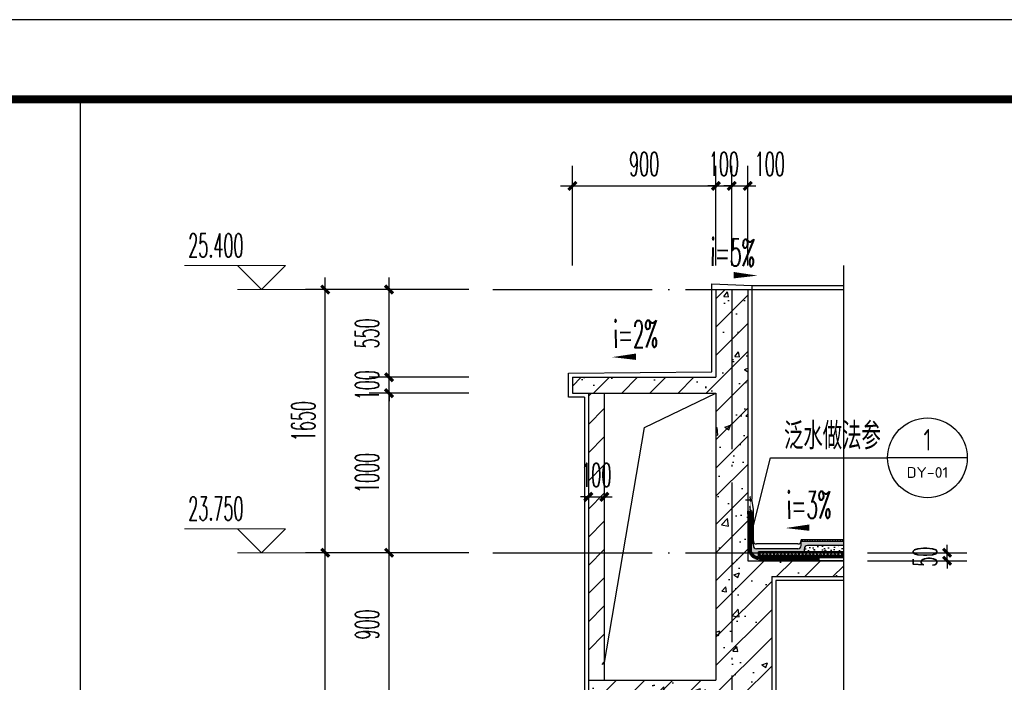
# Model space of a CAD drawing. Extents: x 1779708 to 7299578, y -1121471 to 88434.
# Tile 965 of 1056: x 6963837 to 6970013, y -948305 to -944150. Entities that reach past the tile are written whole.
import ezdxf
from ezdxf.enums import TextEntityAlignment as Align

# ---------------------------------------------------------------- set-up
doc = ezdxf.new("R2010")
doc.units = 0
doc.header["$LTSCALE"] = 1000
doc.header["$MEASUREMENT"] = 0
doc.linetypes.add('DASH', pattern=[0.35, 0.25, -0.1])
doc.linetypes.add('DOTE', pattern=[2.4200000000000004, 2, -0.2, 0.02, -0.2])
doc.layers.get('0').update_dxf_attribs({"linetype": 'CONTINUOUS'})
doc.layers.get('Defpoints').update_dxf_attribs({"linetype": 'CONTINUOUS'})
for name, color, linetype in [('AXIS', 3, 'CONTINUOUS'), ('DIM_IDEN', 3, 'CONTINUOUS'), ('DIM_SYMB', 3, 'CONTINUOUS'), ('DOTE', 1, 'DOTE'), ('PUB_HATCH', 8, 'CONTINUOUS'), ('PUB_TAB', 7, 'CONTINUOUS'), ('PUB_TEXT', 7, 'CONTINUOUS'), ('PUB_TITLE', 4, 'CONTINUOUS'), ('S_STAIR', 147, 'CONTINUOUS'), ('SURFACE', 6, 'CONTINUOUS'), ('WALL', 255, 'CONTINUOUS'), ('可见线', 6, 'CONTINUOUS'), ('填充细线', 8, 'CONTINUOUS'), ('水专业', 6, 'CONTINUOUS'), ('粉刷线', 213, 'CONTINUOUS')]:
    doc.layers.add(name, color=color, linetype=linetype)
doc.layers.add('DIM_ELEV', color=3, linetype='CONTINUOUS', lineweight=13)
doc.styles.add('_TCH_DIM', font='SIMPLEX.shx', dxfattribs={"width": 0.7, "bigfont": 'GBCBIG.shx'})
doc.styles.add('_TCH_DIM_T3', font='SIMPLEX.shx', dxfattribs={"width": 0.4941176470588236, "bigfont": 'GBCBIG.shx'})
doc.styles.add('_TCH_LABEL', font='COMPLEX', dxfattribs={"bigfont": 'GBCBIG'})
doc.styles.get("Standard").update_dxf_attribs({"font": 'GBENOR', "bigfont": 'GBCBIG'})
doc.dimstyles.new('_TCH_ARCH&&50', dxfattribs={"dimtxt": 148.75, "dimasz": 50, "dimexe": 125, "dimexo": 150, "dimgap": 63.12500000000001, "dimtad": 1, "dimdec": 0, "dimzin": 0, "dimdsep": 46, "dimtxsty": '_TCH_DIM_T3', "dimblk": 'ARCHTICK', "dimcen": 0.09, "dimdle": 75, "dimclrt": 7, "dimazin": 2, "dimtfac": 1, "dimtdec": 0, "dimtix": 1, "dimtmove": 2, "dimatfit": 3, "dimfxl": 250, "dimtolj": 1, "dimtzin": 0, "dimarcsym": 0})

# ---------------------------------------------------------------- blocks, each defined once
blk = doc.blocks.new('A$C3D8761CE')
at = {"layer": 'PUB_TITLE'}
blk.add_lwpolyline([(0.0004900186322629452, -0.0007429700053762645), (84100.00049001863, -0.0007429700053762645), (84100.00049001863, 59399.99925702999), (0.0004900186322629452, 59399.99925702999)], close=True, dxfattribs=at)
at = {"layer": 'PUB_TITLE', "const_width": 100}
blk.add_lwpolyline([(2500.000490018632, 999.9992570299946), (83100.00049001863, 999.9992570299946), (83100.00049001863, 58399.99925702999), (2500.000490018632, 58399.99925702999)], close=True, dxfattribs=at)
blk = doc.blocks.new('$LinePat$波浪线')
at = {"color": 0}
for centre, start, end in [((149.999993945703, -42.19181203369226), 201.6723546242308, 338.3274054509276), ((449.9994826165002, -161.4099213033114), 21.67235462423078, 158.3274054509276)]:
    blk.add_arc(centre, 161.4099213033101, start, end, dxfattribs=at)
blk = doc.blocks.new('_ArchTick')
at = {"color": 0, "linetype": 'ByBlock', "const_width": 0.4}
blk.add_lwpolyline([(-0.5, -0.5), (0.5, 0.5)], dxfattribs=at)
blk = doc.blocks.new('*D1744')
at = {"layer": 'AXIS', "color": 0, "lineweight": -2, "transparency": 16777216}
for p, q in [((6965753.741978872, -951517.2855770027), (6965753.741978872, -947417.2855770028)), ((6966653.741978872, -947492.2855770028), (6965628.741978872, -947492.2855770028)), ((6966653.741978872, -951442.2855770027), (6965628.741978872, -951442.2855770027))]:
    blk.add_line(p, q, dxfattribs=at)
at = {"layer": 'Defpoints', "color": 0, "transparency": 16777216}
for p in [(6965753.741978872, -947492.2855770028), (6966803.741978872, -947492.2855770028), (6966803.741978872, -951442.2855770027)]:
    blk.add_point(p, dxfattribs=at)
at = {"layer": 'AXIS', "color": 0, "lineweight": -2, "transparency": 16777216, "xscale": 50, "yscale": 50, "zscale": 50}
for p, rotation in [((6965753.741978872, -947492.2855770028), 90), ((6965753.741978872, -951442.2855770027), 270)]:
    blk.add_blockref('_ArchTick', p, dxfattribs=dict(at, rotation=rotation))
at = {"layer": 'AXIS', "color": 7, "transparency": 16777216, "insert": (6965616.241978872, -949467.2855770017), "char_height": 148.75, "attachment_point": 5, "rotation": 90, "style": '_TCH_DIM_T3'}
blk.add_mtext('\\A1;3950', dxfattribs=at)
blk = doc.blocks.new('*D1745')
at = {"layer": 'AXIS', "color": 0, "lineweight": -2, "transparency": 16777216}
for p, q in [((6965753.741978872, -947567.2855770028), (6965753.741978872, -945767.2855770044)), ((6966653.741978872, -945842.2855770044), (6965628.741978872, -945842.2855770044)), ((6966653.741978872, -947492.2855770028), (6965628.741978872, -947492.2855770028))]:
    blk.add_line(p, q, dxfattribs=at)
at = {"layer": 'Defpoints', "color": 0, "transparency": 16777216}
for p in [(6965753.741978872, -945842.2855770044), (6966803.741978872, -945842.2855770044), (6966803.741978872, -947492.2855770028)]:
    blk.add_point(p, dxfattribs=at)
at = {"layer": 'AXIS', "color": 0, "lineweight": -2, "transparency": 16777216, "xscale": 50, "yscale": 50, "zscale": 50}
for p, rotation in [((6965753.741978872, -945842.2855770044), 90), ((6965753.741978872, -947492.2855770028), 270)]:
    blk.add_blockref('_ArchTick', p, dxfattribs=dict(at, rotation=rotation))
at = {"layer": 'AXIS', "color": 7, "transparency": 16777216, "insert": (6965616.241978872, -946667.2855770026), "char_height": 148.75, "attachment_point": 5, "rotation": 90, "style": '_TCH_DIM_T3'}
blk.add_mtext('\\A1;1650', dxfattribs=at)
blk = doc.blocks.new('*D1753')
at = {"layer": 'AXIS', "color": 0, "lineweight": -2, "transparency": 16777216}
for p, q in [((6967303.741978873, -945692.285577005), (6967303.741978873, -945067.285577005)), ((6968203.741978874, -945692.285577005), (6968203.741978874, -945067.285577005)), ((6967228.741978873, -945192.285577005), (6968278.741978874, -945192.285577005))]:
    blk.add_line(p, q, dxfattribs=at)
at = {"layer": 'Defpoints', "color": 0, "transparency": 16777216}
for p in [(6968203.741978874, -945192.285577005), (6967303.741978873, -945842.285577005), (6968203.741978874, -945842.285577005)]:
    blk.add_point(p, dxfattribs=at)
at = {"layer": 'AXIS', "color": 0, "lineweight": -2, "transparency": 16777216, "xscale": 50, "yscale": 50, "zscale": 50, "rotation": 180}
blk.add_blockref('_ArchTick', (6967303.741978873, -945192.285577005), dxfattribs=at)
at = {"layer": 'AXIS', "color": 0, "lineweight": -2, "transparency": 16777216, "xscale": 50, "yscale": 50, "zscale": 50}
blk.add_blockref('_ArchTick', (6968203.741978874, -945192.285577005), dxfattribs=at)
at = {"layer": 'AXIS', "color": 7, "transparency": 16777216, "insert": (6967753.741978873, -945054.785577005), "char_height": 148.75, "attachment_point": 5, "style": '_TCH_DIM_T3'}
blk.add_mtext('\\A1;900', dxfattribs=at)
blk = doc.blocks.new('*D1754')
at = {"layer": 'AXIS', "color": 0, "lineweight": -2, "transparency": 16777216}
for p, q in [((6968203.741978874, -945692.285577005), (6968203.741978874, -945067.285577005)), ((6968303.741978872, -945692.285577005), (6968303.741978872, -945067.285577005)), ((6968203.741978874, -945192.285577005), (6968153.741978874, -945192.285577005)), ((6968203.741978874, -945192.285577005), (6968303.741978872, -945192.285577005)), ((6968303.741978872, -945192.285577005), (6968353.741978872, -945192.285577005))]:
    blk.add_line(p, q, dxfattribs=at)
at = {"layer": 'Defpoints', "color": 0, "transparency": 16777216}
for p in [(6968303.741978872, -945192.285577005), (6968203.741978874, -945842.285577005), (6968303.741978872, -945842.285577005)]:
    blk.add_point(p, dxfattribs=at)
at = {"layer": 'AXIS', "color": 0, "lineweight": -2, "transparency": 16777216, "xscale": 50, "yscale": 50, "zscale": 50}
blk.add_blockref('_ArchTick', (6968203.741978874, -945192.285577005), dxfattribs=at)
at = {"layer": 'AXIS', "color": 0, "lineweight": -2, "transparency": 16777216, "xscale": 50, "yscale": 50, "zscale": 50, "rotation": 180}
blk.add_blockref('_ArchTick', (6968303.741978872, -945192.285577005), dxfattribs=at)
at = {"layer": 'AXIS', "color": 7, "transparency": 16777216, "insert": (6968253.741978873, -945054.785577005), "char_height": 148.75, "attachment_point": 5, "style": '_TCH_DIM_T3'}
blk.add_mtext('\\A1;100', dxfattribs=at)
blk = doc.blocks.new('*D1755')
at = {"layer": 'AXIS', "color": 0, "lineweight": -2, "transparency": 16777216}
for p, q in [((6968303.741978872, -945692.285577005), (6968303.741978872, -945067.285577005)), ((6968403.741978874, -945692.285577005), (6968403.741978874, -945067.285577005)), ((6968303.741978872, -945192.285577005), (6968253.741978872, -945192.285577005)), ((6968303.741978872, -945192.285577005), (6968403.741978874, -945192.285577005)), ((6968403.741978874, -945192.285577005), (6968453.741978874, -945192.285577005))]:
    blk.add_line(p, q, dxfattribs=at)
at = {"layer": 'Defpoints', "color": 0, "transparency": 16777216}
for p in [(6968403.741978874, -945192.285577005), (6968303.741978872, -945842.285577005), (6968403.741978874, -945842.285577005)]:
    blk.add_point(p, dxfattribs=at)
at = {"layer": 'AXIS', "color": 0, "lineweight": -2, "transparency": 16777216, "xscale": 50, "yscale": 50, "zscale": 50}
blk.add_blockref('_ArchTick', (6968303.741978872, -945192.285577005), dxfattribs=at)
at = {"layer": 'AXIS', "color": 0, "lineweight": -2, "transparency": 16777216, "xscale": 50, "yscale": 50, "zscale": 50, "rotation": 180}
blk.add_blockref('_ArchTick', (6968403.741978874, -945192.285577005), dxfattribs=at)
at = {"layer": 'AXIS', "color": 7, "transparency": 16777216, "insert": (6968541.241978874, -945054.785577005), "char_height": 148.75, "attachment_point": 5, "style": '_TCH_DIM_T3'}
blk.add_mtext('\\A1;100', dxfattribs=at)
blk = doc.blocks.new('*D1760')
at = {"layer": 'AXIS', "color": 0, "lineweight": -2, "transparency": 16777216}
for p, q in [((6967403.741978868, -946642.2855770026), (6967403.741978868, -947267.2855770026)), ((6967503.74197887, -946642.2855770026), (6967503.74197887, -947267.2855770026)), ((6967403.741978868, -947142.2855770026), (6967353.741978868, -947142.2855770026)), ((6967403.741978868, -947142.2855770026), (6967503.74197887, -947142.2855770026)), ((6967503.74197887, -947142.2855770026), (6967553.74197887, -947142.2855770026))]:
    blk.add_line(p, q, dxfattribs=at)
at = {"layer": 'Defpoints', "color": 0, "transparency": 16777216}
for p in [(6967403.741978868, -946492.2855770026), (6967503.74197887, -946492.2855770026), (6967503.74197887, -947142.2855770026)]:
    blk.add_point(p, dxfattribs=at)
at = {"layer": 'AXIS', "color": 0, "lineweight": -2, "transparency": 16777216, "xscale": 50, "yscale": 50, "zscale": 50}
blk.add_blockref('_ArchTick', (6967403.741978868, -947142.2855770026), dxfattribs=at)
at = {"layer": 'AXIS', "color": 0, "lineweight": -2, "transparency": 16777216, "xscale": 50, "yscale": 50, "zscale": 50, "rotation": 180}
blk.add_blockref('_ArchTick', (6967503.74197887, -947142.2855770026), dxfattribs=at)
at = {"layer": 'AXIS', "color": 7, "transparency": 16777216, "insert": (6967453.741978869, -947004.7855770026), "char_height": 148.75, "attachment_point": 5, "style": '_TCH_DIM_T3'}
blk.add_mtext('\\A1;100', dxfattribs=at)
blk = doc.blocks.new('*D1764')
at = {"layer": 'AXIS', "color": 0, "lineweight": -2, "transparency": 16777216}
for p, q in [((6969653.741978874, -947492.2855770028), (6969653.741978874, -947442.2855770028)), ((6969153.741978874, -947492.2855770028), (6969778.741978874, -947492.2855770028)), ((6969653.741978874, -947542.2855770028), (6969653.741978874, -947492.2855770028)), ((6969153.741978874, -947542.2855770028), (6969778.741978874, -947542.2855770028)), ((6969653.741978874, -947542.2855770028), (6969653.741978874, -947592.2855770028))]:
    blk.add_line(p, q, dxfattribs=at)
at = {"layer": 'Defpoints', "color": 0, "transparency": 16777216}
for p in [(6969003.741978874, -947492.2855770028), (6969653.741978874, -947492.2855770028), (6969003.741978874, -947542.2855770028)]:
    blk.add_point(p, dxfattribs=at)
at = {"layer": 'AXIS', "color": 0, "lineweight": -2, "transparency": 16777216, "xscale": 50, "yscale": 50, "zscale": 50}
for p, rotation in [((6969653.741978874, -947492.2855770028), 270), ((6969653.741978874, -947542.2855770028), 90)]:
    blk.add_blockref('_ArchTick', p, dxfattribs=dict(at, rotation=rotation))
at = {"layer": 'AXIS', "color": 7, "transparency": 16777216, "insert": (6969516.241978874, -947517.2855770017), "char_height": 148.75, "attachment_point": 5, "rotation": 90, "style": '_TCH_DIM_T3'}
blk.add_mtext('\\A1;50', dxfattribs=at)
blk = doc.blocks.new('*D1773')
at = {"layer": 'AXIS', "color": 0, "lineweight": -2, "transparency": 16777216}
for p, q in [((6966153.741978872, -948467.2855770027), (6966153.741978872, -947417.2855770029)), ((6966653.741978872, -947492.2855770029), (6966028.741978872, -947492.2855770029)), ((6966653.741978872, -948392.2855770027), (6966028.741978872, -948392.2855770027))]:
    blk.add_line(p, q, dxfattribs=at)
at = {"layer": 'Defpoints', "color": 0, "transparency": 16777216}
for p in [(6966153.741978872, -947492.2855770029), (6966803.741978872, -947492.2855770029), (6966803.741978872, -948392.2855770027)]:
    blk.add_point(p, dxfattribs=at)
at = {"layer": 'AXIS', "color": 0, "lineweight": -2, "transparency": 16777216, "xscale": 50, "yscale": 50, "zscale": 50}
for p, rotation in [((6966153.741978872, -947492.2855770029), 90), ((6966153.741978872, -948392.2855770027), 270)]:
    blk.add_blockref('_ArchTick', p, dxfattribs=dict(at, rotation=rotation))
at = {"layer": 'AXIS', "color": 7, "transparency": 16777216, "insert": (6966016.241978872, -947942.2855770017), "char_height": 148.75, "attachment_point": 5, "rotation": 90, "style": '_TCH_DIM_T3'}
blk.add_mtext('\\A1;900', dxfattribs=at)
blk = doc.blocks.new('*D1774')
at = {"layer": 'AXIS', "color": 0, "lineweight": -2, "transparency": 16777216}
for p, q in [((6966153.741978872, -947567.2855770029), (6966153.741978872, -946417.2855770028)), ((6966653.741978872, -946492.2855770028), (6966028.741978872, -946492.2855770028)), ((6966653.741978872, -947492.2855770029), (6966028.741978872, -947492.2855770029))]:
    blk.add_line(p, q, dxfattribs=at)
at = {"layer": 'Defpoints', "color": 0, "transparency": 16777216}
for p in [(6966153.741978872, -946492.2855770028), (6966803.741978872, -946492.2855770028), (6966803.741978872, -947492.2855770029)]:
    blk.add_point(p, dxfattribs=at)
at = {"layer": 'AXIS', "color": 0, "lineweight": -2, "transparency": 16777216, "xscale": 50, "yscale": 50, "zscale": 50}
for p, rotation in [((6966153.741978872, -946492.2855770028), 90), ((6966153.741978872, -947492.2855770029), 270)]:
    blk.add_blockref('_ArchTick', p, dxfattribs=dict(at, rotation=rotation))
at = {"layer": 'AXIS', "color": 7, "transparency": 16777216, "insert": (6966016.241978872, -946992.2855770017), "char_height": 148.75, "attachment_point": 5, "rotation": 90, "style": '_TCH_DIM_T3'}
blk.add_mtext('\\A1;1000', dxfattribs=at)
blk = doc.blocks.new('*D1775')
at = {"layer": 'AXIS', "color": 0, "lineweight": -2, "transparency": 16777216}
for p, q in [((6966653.741978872, -946392.2855770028), (6966028.741978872, -946392.2855770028)), ((6966153.741978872, -946392.2855770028), (6966153.741978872, -946342.2855770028)), ((6966153.741978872, -946492.2855770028), (6966153.741978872, -946392.2855770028)), ((6966653.741978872, -946492.2855770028), (6966028.741978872, -946492.2855770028)), ((6966153.741978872, -946492.2855770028), (6966153.741978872, -946542.2855770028))]:
    blk.add_line(p, q, dxfattribs=at)
at = {"layer": 'Defpoints', "color": 0, "transparency": 16777216}
for p in [(6966153.741978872, -946392.2855770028), (6966803.741978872, -946392.2855770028), (6966803.741978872, -946492.2855770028)]:
    blk.add_point(p, dxfattribs=at)
at = {"layer": 'AXIS', "color": 0, "lineweight": -2, "transparency": 16777216, "xscale": 50, "yscale": 50, "zscale": 50}
for p, rotation in [((6966153.741978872, -946392.2855770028), 270), ((6966153.741978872, -946492.2855770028), 90)]:
    blk.add_blockref('_ArchTick', p, dxfattribs=dict(at, rotation=rotation))
at = {"layer": 'AXIS', "color": 7, "transparency": 16777216, "insert": (6966016.241978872, -946442.2855770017), "char_height": 148.75, "attachment_point": 5, "rotation": 90, "style": '_TCH_DIM_T3'}
blk.add_mtext('\\A1;100', dxfattribs=at)
blk = doc.blocks.new('*D1776')
at = {"layer": 'AXIS', "color": 0, "lineweight": -2, "transparency": 16777216}
for p, q in [((6966153.741978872, -946467.2855770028), (6966153.741978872, -945767.2855770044)), ((6966653.741978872, -945842.2855770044), (6966028.741978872, -945842.2855770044)), ((6966653.741978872, -946392.2855770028), (6966028.741978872, -946392.2855770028))]:
    blk.add_line(p, q, dxfattribs=at)
at = {"layer": 'Defpoints', "color": 0, "transparency": 16777216}
for p in [(6966153.741978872, -945842.2855770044), (6966803.741978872, -945842.2855770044), (6966803.741978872, -946392.2855770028)]:
    blk.add_point(p, dxfattribs=at)
at = {"layer": 'AXIS', "color": 0, "lineweight": -2, "transparency": 16777216, "xscale": 50, "yscale": 50, "zscale": 50}
for p, rotation in [((6966153.741978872, -945842.2855770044), 90), ((6966153.741978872, -946392.2855770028), 270)]:
    blk.add_blockref('_ArchTick', p, dxfattribs=dict(at, rotation=rotation))
at = {"layer": 'AXIS', "color": 7, "transparency": 16777216, "insert": (6966016.241978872, -946117.2855770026), "char_height": 148.75, "attachment_point": 5, "rotation": 90, "style": '_TCH_DIM_T3'}
blk.add_mtext('\\A1;550', dxfattribs=at)

msp = doc.modelspace()

# ---------------------------------------------------------------- hatches: boundary and pattern name
at = {"layer": 'PUB_HATCH'}
h = msp.add_hatch(dxfattribs=at)
h.set_pattern_fill('ANSI31', color=256, angle=45.0000000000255, style=0)
h.set_pattern_definition([(90, (6968548.804319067, -947251.1792502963), (-1.5875, -7.061576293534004e-13), [])])
edge = h.paths.add_edge_path()
edge.add_line((6968403.741978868, -947251.1792502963), (6968427.543098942, -947251.1792502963))
edge.add_arc((6968407.873005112, -947251.6144663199), 19.67490798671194, 1.2675065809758, 102.1202540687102)
edge.add_line((6968403.741978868, -947232.3781302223), (6968403.741978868, -947251.1792502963))
at = {"layer": 'PUB_HATCH', "ltscale": 0.5}
h = msp.add_hatch(dxfattribs=at)
h.set_pattern_fill('AR-SAND', color=256, scale=5)
h.set_pattern_definition([(37.50000000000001, (6234388.313445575, -893596.9899026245), (-0.4000078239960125, 12.23533093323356), [0, -9.652, 0, -10.795, 0, -10.31875]), (7.499999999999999, (6234388.313445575, -893596.9899026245), (11.23808207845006, 17.92062751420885), [0, -5.207000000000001, 0, -8.6995, 0, -3.33375]), (327.5, (6234380.502945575, -893596.9899026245), (19.77480925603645, 0.0359296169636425), [0, -3.175, 0, -11.43, 0, -14.9225]), (317.5, (6234380.502945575, -893596.9899026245), (19.08891131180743, 5.573233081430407), [0, -1.5875, 0, -7.492999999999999, 0, -8.5725])])
edge = h.paths.add_edge_path()
edge.add_line((6969003.741978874, -947422.2855770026), (6969003.741978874, -947447.2855770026))
edge.add_line((6969003.741978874, -947447.2855770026), (6968778.741978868, -947447.2855770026))
edge.add_arc((6968778.741978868, -947467.2855770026), 20, 90, 180)
edge.add_line((6968758.741978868, -947467.2855770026), (6968758.741978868, -947487.2855770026))
edge.add_line((6968758.741978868, -947487.2855770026), (6968471.741978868, -947487.2855770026))
edge.add_line((6968471.741978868, -947487.2855770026), (6968471.741978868, -947519.5826652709))
edge.add_arc((6968476.241978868, -947469.7855770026), 50.00000000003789, 180, 264.83639290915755, ccw=False)
edge.add_line((6968426.241978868, -947469.7855770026), (6968426.241978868, -947251.1182562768))
edge.add_line((6968426.241978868, -947251.1182562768), (6968424.978352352, -947222.2855770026))
edge.add_line((6968424.978352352, -947222.2855770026), (6968438.741978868, -947222.2855770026))
edge.add_line((6968438.741978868, -947222.2855770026), (6968438.741978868, -947447.2855770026))
edge.add_arc((6968458.741978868, -947447.2855770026), 20, 180, 270)
edge.add_line((6968458.741978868, -947467.2855770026), (6968718.741978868, -947467.2855770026))
edge.add_arc((6968718.741978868, -947447.2855770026), 20, 270, 360)
edge.add_line((6968738.741978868, -947447.2855770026), (6968738.741978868, -947422.2855770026))
edge.add_line((6968738.741978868, -947422.2855770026), (6969003.741978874, -947422.2855770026))
at = {"layer": 'PUB_HATCH'}
h = msp.add_hatch(dxfattribs=at)
h.set_pattern_fill('ANSI31', color=256, scale=10, angle=45.0000000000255, style=0)
h.set_pattern_definition([(90, (6236433.119597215, -888746.9899026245), (-15.875, -7.063682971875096e-12), [])])
h.paths.add_polyline_path([(6969003.741978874, -947412.2855770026), (6969003.741978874, -947422.2855770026), (6968738.741978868, -947422.2855770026), (6968738.741978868, -947412.2855770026)])
h = msp.add_hatch(dxfattribs=at)
h.set_pattern_fill('ANSI37', color=256, scale=10, angle=2.549854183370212e-11, style=0)
h.set_pattern_definition([(45.0000000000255, (6236138.313445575, -888746.9899026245), (-11.22532015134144, 11.22532015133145), []), (135.0000000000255, (6236138.313445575, -888746.9899026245), (-11.22532015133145, -11.22532015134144), [])])
h.paths.add_polyline_path([(6969003.741978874, -947487.2855770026), (6969003.741978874, -947512.2855770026), (6968471.741978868, -947512.2855770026), (6968471.741978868, -947487.2855770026)])
h = msp.add_hatch(dxfattribs=at)
h.set_pattern_fill('混凝土', color=256, scale=10, style=0)
h.set_pattern_definition([(49.99999999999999, (6234388.313445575, -893596.9899026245), (71.72601826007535, -6.275213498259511), [7.5, -82.5]), (355, (6234388.313445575, -893596.9899026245), (-13.8751333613, 75.21921337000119), [6, -66]), (100.4514, (6234394.290613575, -893597.5128366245), (57.85093817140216, 68.94395420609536), [6.374018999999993, -70.11421119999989]), (46.18420000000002, (6234388.313445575, -893576.9899026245), (106.7241048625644, -16.55190143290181), [11.24999999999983, -123.7499999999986]), (96.6356, (6234397.207120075, -893578.3692333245), (93.46627055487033, 97.41178709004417), [9.561028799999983, -105.1712999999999]), (351.1842, (6234388.313445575, -893576.9899026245), (93.46619451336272, 97.41186009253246), [9, -99]), (21, (6234398.313445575, -893581.9899026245), (59.69070521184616, -40.26188906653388), [7.5, -82.5]), (326.0000000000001, (6234398.313445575, -893581.9899026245), (24.33153319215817, 72.5150045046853), [6, -66]), (71.4514, (6234403.287668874, -893585.3450632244), (84.02226285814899, 32.25304967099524), [6.374019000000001, -70.1142112]), (37.50000000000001, (6234388.313445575, -893596.9899026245), (1.215985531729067, 33.28938538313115), [0, -65.19999999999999, 0, -67, 0, -66.25]), (7.499999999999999, (6234388.313445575, -893596.9899026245), (26.30695374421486, 39.44117118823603), [0, -38.2, 0, -63.7, 0, -25.25]), (327.5, (6234366.013445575, -893596.9899026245), (53.3822436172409, -2.255487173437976), [0, -25, 0, -78, 0, -103.5]), (317.5, (6234356.013445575, -893596.9899026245), (58.31861693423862, 10.01049823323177), [0, -32.5, 0, -51.8, 0, -73.5])])
edge = h.paths.add_edge_path()
edge.add_line((6969003.741978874, -947447.2855770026), (6969003.741978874, -947487.2855770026))
edge.add_line((6969003.741978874, -947487.2855770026), (6968758.741978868, -947487.2855770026))
edge.add_line((6968758.741978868, -947487.2855770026), (6968758.741978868, -947467.2855770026))
edge.add_arc((6968778.741978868, -947467.2855770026), 20, 90, 180, ccw=False)
edge.add_line((6968778.741978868, -947447.2855770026), (6969003.741978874, -947447.2855770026))
at = {"layer": '填充细线'}
h = msp.add_hatch(dxfattribs=at)
h.set_pattern_fill('钢筋混凝土', color=114, scale=50)
h.set_pattern_definition([(45, (6967303.741978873, -948392.2855770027), (-88.38834764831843, 88.38834764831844), []), (49.99999999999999, (6967303.741978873, -948392.2855770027), (358.6300913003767, -31.37606749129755), [37.5, -412.5]), (355, (6967303.741978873, -948392.2855770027), (-69.3756668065, 376.0960668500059), [30, -330]), (100.4514, (6967333.627818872, -948394.9002470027), (289.2546908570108, 344.7197710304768), [31.87009499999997, -350.5710559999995]), (46.18420000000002, (6967303.741978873, -948292.2855770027), (533.6205243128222, -82.75950716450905), [56.24999999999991, -618.7499999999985]), (96.6356, (6967348.210351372, -948299.1822305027), (467.3313527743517, 487.0589354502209), [47.80514399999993, -525.856499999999]), (351.1842, (6967303.741978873, -948292.2855770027), (467.3309725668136, 487.0593004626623), [45, -495]), (21, (6967353.741978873, -948317.2855770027), (298.4535260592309, -201.3094453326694), [37.5, -412.5]), (326.0000000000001, (6967353.741978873, -948317.2855770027), (121.6576659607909, 362.5750225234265), [30, -330]), (71.4514, (6967378.613095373, -948334.0613800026), (420.111314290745, 161.2652483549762), [31.870095, -350.571056]), (37.50000000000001, (6967303.741978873, -948392.2855770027), (6.079927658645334, 166.4469269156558), [0, -326, 0, -335, 0, -331.25]), (7.499999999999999, (6967303.741978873, -948392.2855770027), (131.5347687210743, 197.2058559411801), [0, -191, 0, -318.5, 0, -126.25]), (327.5, (6967192.241978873, -948392.2855770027), (266.9112180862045, -11.27743586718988), [0, -125, 0, -390, 0, -517.5]), (317.5, (6967142.241978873, -948392.2855770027), (291.5930846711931, 50.05249116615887), [0, -162.5, 0, -259, 0, -367.5])])
h.paths.add_polyline_path([(6968553.741978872, -947642.2855770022), (6969003.741978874, -947642.2855770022), (6969003.741978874, -947542.2855770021), (6968403.741978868, -947542.2855770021), (6968403.741978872, -945842.2855770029), (6968203.741978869, -945842.2855770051), (6968203.741978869, -946392.2855770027), (6967303.741978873, -946392.2855770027), (6967303.741978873, -946492.2855770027), (6968203.741978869, -946492.2855770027), (6968203.741978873, -948292.2855770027), (6967403.741978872, -948292.2855770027), (6967403.741978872, -948392.2855770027), (6968553.741978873, -948392.2855770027)])
h = msp.add_hatch(dxfattribs=at)
h.set_pattern_fill('普通砖', color=114, scale=50)
h.set_pattern_definition([(45, (6967403.741978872, -948102.5299020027), (-88.38838300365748, 88.3883830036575), [])])
h.paths.add_polyline_path([(6967503.74197887, -946492.2855770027), (6967403.741978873, -946492.2855770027), (6967403.741978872, -948192.2855770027), (6967503.741978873, -948192.2855770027)])

# ---------------------------------------------------------------- linework, layer by layer
at = {"layer": 'DIM_ELEV'}
for p, q in [((6965503.741978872, -945692.2855770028), (6964870.408645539, -945692.2855770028)), ((6965353.741978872, -945842.2855770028), (6965203.741978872, -945692.2855770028)), ((6965353.741978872, -945842.2855770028), (6965503.741978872, -945692.2855770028)), ((6966153.741978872, -945842.2855770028), (6965203.741978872, -945842.2855770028)), ((6965503.741978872, -947342.2855770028), (6964870.408645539, -947342.2855770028)), ((6965353.741978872, -947492.2855770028), (6965203.741978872, -947342.2855770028)), ((6965353.741978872, -947492.2855770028), (6965503.741978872, -947342.2855770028)), ((6966153.741978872, -947492.2855770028), (6965203.741978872, -947492.2855770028))]:
    msp.add_line(p, q, dxfattribs=at)
at = {"layer": 'DIM_IDEN'}
for p, q in [((6968438.741978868, -947321.9422983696), (6968546.330453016, -946897.2011084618)), ((6968546.330453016, -946897.2011084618), (6969280.854068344, -946897.2011084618)), ((6969780.854068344, -946897.2011084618), (6969280.854068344, -946897.2011084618))]:
    msp.add_line(p, q, dxfattribs=at)
msp.add_lwpolyline([(6968438.741978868, -947321.9422983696, 1), (6968438.741978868, -947321.9422983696, 1)], format="xyb", close=True, dxfattribs=at)
msp.add_circle((6969530.854068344, -946897.2011084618), 250, dxfattribs=at)
at = {"layer": 'DIM_SYMB'}
msp.add_lwpolyline([(6969003.741978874, -945692.2855770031), (6969003.741978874, -955036.0355770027), (6969108.741978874, -955074.2524516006), (6968898.741978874, -955111.2811175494), (6969003.741978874, -955148.5355770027), (6969003.741978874, -964492.2855770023)], dxfattribs=at)
for points in [[(6968157.337845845, -945749.5753837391, 0, 0, 0), (6968465.801622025, -945754.7164466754, 0, 40.00000000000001, 0), (6968315.822451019, -945752.2167938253, 0, 0, 0)], [(6967861.331429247, -946260.789633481, 0, 0, 0), (6967552.867653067, -946265.9306964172, 0, 40.00000000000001, 0), (6967702.846824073, -946263.4310435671, 0, 0, 0)], [(6968948.830399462, -947332.4282808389, 0, 0, 0), (6968640.366623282, -947337.5693437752, 0, 40.00000000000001, 0), (6968790.345794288, -947335.0696909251, 0, 0, 0)]]:
    msp.add_lwpolyline(points, format="xyseb", dxfattribs=at)
at = {"layer": 'DOTE', "linetype": 'DOTE', "ltscale": 0.5}
for p, q in [((6966803.741978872, -945842.2855770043), (6969003.741978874, -945842.2855770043)), ((6968303.741978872, -945842.285577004), (6968303.741978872, -964342.2855770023)), ((6966803.741978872, -947492.2855770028), (6969003.741978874, -947492.2855770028))]:
    msp.add_line(p, q, dxfattribs=at)
at = {"layer": 'PUB_TAB'}
msp.add_line((6964219.166365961, -973350.199567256), (6964219.166365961, -944650.199567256), dxfattribs=at)
at = {"layer": 'S_STAIR'}
msp.add_line((6968403.741978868, -947251.1792502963), (6968427.543098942, -947251.1792502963), dxfattribs=at)
msp.add_line((6968403.741978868, -947251.1792502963), (6968427.543098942, -947251.1792502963), dxfattribs=at)
msp.add_line((6968403.741978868, -947251.1792502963), (6968427.543098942, -947251.1792502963), dxfattribs=at)
msp.add_line((6968403.741978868, -947251.1792502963), (6968427.543098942, -947251.1792502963), dxfattribs=at)
msp.add_line((6968403.741978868, -947251.1792502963), (6968427.543098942, -947251.1792502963), dxfattribs=at)
msp.add_line((6968403.741978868, -947251.1792502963), (6968427.543098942, -947251.1792502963), dxfattribs=at)
msp.add_line((6968403.741978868, -947251.1792502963), (6968427.543098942, -947251.1792502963), dxfattribs=at)
msp.add_line((6968403.741978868, -947251.1792502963), (6968427.543098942, -947251.1792502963), dxfattribs=at)
msp.add_line((6968403.741978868, -947251.1792502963), (6968427.543098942, -947251.1792502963), dxfattribs=at)
msp.add_line((6968403.741978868, -947251.1792502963), (6968427.543098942, -947251.1792502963), dxfattribs=at)
msp.add_line((6968403.741978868, -947251.1792502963), (6968427.543098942, -947251.1792502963), dxfattribs=at)
msp.add_line((6968403.741978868, -947251.1792502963), (6968427.543098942, -947251.1792502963), dxfattribs=at)
msp.add_line((6968403.741978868, -947251.1792502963), (6968427.543098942, -947251.1792502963), dxfattribs=at)
msp.add_line((6968403.741978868, -947251.1792502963), (6968427.543098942, -947251.1792502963), dxfattribs=at)
msp.add_line((6968403.741978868, -947251.1792502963), (6968427.543098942, -947251.1792502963), dxfattribs=at)
msp.add_line((6968403.741978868, -947251.1792502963), (6968427.543098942, -947251.1792502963), dxfattribs=at)
for points in [[(6968424.746337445, -947163.410763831), (6968389.746337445, -947163.410763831)], [(6968424.746337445, -947163.410763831), (6968389.746337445, -947163.410763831)], [(6968424.746337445, -947163.410763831), (6968389.746337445, -947163.410763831)], [(6968424.746337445, -947163.410763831), (6968389.746337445, -947163.410763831)], [(6968424.746337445, -947163.410763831), (6968389.746337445, -947163.410763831)], [(6968424.746337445, -947163.410763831), (6968389.746337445, -947163.410763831)], [(6968424.746337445, -947163.410763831), (6968389.746337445, -947163.410763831)], [(6968424.746337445, -947163.410763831), (6968389.746337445, -947163.410763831)], [(6968424.746337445, -947163.410763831), (6968389.746337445, -947163.410763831)], [(6968424.746337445, -947163.410763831), (6968389.746337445, -947163.410763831)], [(6968424.746337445, -947163.410763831), (6968389.746337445, -947163.410763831)], [(6968424.746337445, -947163.410763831), (6968389.746337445, -947163.410763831)], [(6968424.746337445, -947163.410763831), (6968389.746337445, -947163.410763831)], [(6968424.746337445, -947163.410763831), (6968389.746337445, -947163.410763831)], [(6968424.746337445, -947163.410763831), (6968389.746337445, -947163.410763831)], [(6968424.746337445, -947163.410763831), (6968389.746337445, -947163.410763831)], [(6968428.268097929, -947271.9273556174), (6968398.268097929, -947271.9273556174)], [(6968428.268097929, -947271.9273556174), (6968398.268097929, -947271.9273556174)], [(6968428.268097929, -947271.9273556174), (6968398.268097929, -947271.9273556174)], [(6968428.268097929, -947271.9273556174), (6968398.268097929, -947271.9273556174)], [(6968428.268097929, -947271.9273556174), (6968398.268097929, -947271.9273556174)], [(6968428.268097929, -947271.9273556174), (6968398.268097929, -947271.9273556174)], [(6968428.268097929, -947271.9273556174), (6968398.268097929, -947271.9273556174)], [(6968428.268097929, -947271.9273556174), (6968398.268097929, -947271.9273556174)], [(6968428.268097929, -947271.9273556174), (6968398.268097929, -947271.9273556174)], [(6968428.268097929, -947271.9273556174), (6968398.268097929, -947271.9273556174)], [(6968428.268097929, -947271.9273556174), (6968398.268097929, -947271.9273556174)], [(6968428.268097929, -947271.9273556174), (6968398.268097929, -947271.9273556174)], [(6968428.268097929, -947271.9273556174), (6968398.268097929, -947271.9273556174)], [(6968428.268097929, -947271.9273556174), (6968398.268097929, -947271.9273556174)], [(6968428.268097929, -947271.9273556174), (6968398.268097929, -947271.9273556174)], [(6968428.268097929, -947271.9273556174), (6968398.268097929, -947271.9273556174)]]:
    msp.add_lwpolyline(points, dxfattribs=at)
at = {"layer": 'SURFACE'}
for p, q in [((6968438.741978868, -947447.2855770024), (6968438.741978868, -947222.2855770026)), ((6968438.741978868, -947412.3465710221), (6968438.741978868, -947222.3465710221)), ((6968718.741978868, -947437.2855770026), (6968458.741978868, -947437.2855770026)), ((6969003.741978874, -947412.2855770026), (6968738.741978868, -947412.2855770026)), ((6968738.741978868, -947447.2855770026), (6968738.741978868, -947412.2855770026)), ((6969003.741978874, -947422.2855770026), (6968738.741978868, -947422.2855770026)), ((6968718.741978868, -947467.2855770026), (6968458.741978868, -947467.2855770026)), ((6968471.741978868, -947512.2855770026), (6968471.741978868, -947487.2855770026)), ((6969003.741978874, -947487.2855770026), (6968471.741978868, -947487.2855770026)), ((6968758.741978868, -947487.2855770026), (6968758.741978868, -947467.2855770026)), ((6969003.741978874, -947447.2855770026), (6968778.741978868, -947447.2855770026)), ((6969003.741978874, -947512.2855770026), (6968471.741978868, -947512.2855770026))]:
    msp.add_line(p, q, dxfattribs=at)
at = {"layer": 'SURFACE', "color": 1, "const_width": 2}
msp.add_lwpolyline([(6968421.71672366, -947154.1322595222), (6968421.71672366, -947221.8291735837, -0.2673608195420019), (6968434.964184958, -947243.2155448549), (6968434.964184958, -947289.722451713)], format="xyb", dxfattribs=at)
at = {"layer": 'SURFACE', "const_width": 0.9999999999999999}
for points in [[(6968424.746337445, -947156.410763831), (6968424.746337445, -947170.410763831)], [(6968428.268097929, -947264.9273556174), (6968428.268097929, -947278.9273556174)]]:
    msp.add_lwpolyline(points, dxfattribs=at)
at = {"layer": 'SURFACE', "color": 1}
msp.add_arc((6968408.741978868, -947251.1792502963), 18.80112007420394, 0, 90, dxfattribs=at)
at = {"layer": 'SURFACE'}
for centre, start, end in [((6968458.741978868, -947417.2855770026), 180, 270), ((6968718.741978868, -947417.2855770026), 270, 0), ((6968458.741978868, -947447.2855770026), 180, 270), ((6968718.741978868, -947447.2855770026), 270, 0), ((6968778.741978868, -947467.2855770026), 90, 180)]:
    msp.add_arc(centre, 20, start, end, dxfattribs=at)
at = {"layer": 'WALL'}
for p, q in [((6968203.741978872, -945842.2855770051), (6968403.741978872, -945842.2855770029)), ((6968203.741978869, -945842.285577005), (6968203.741978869, -946392.2855770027)), ((6968403.741978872, -945842.2855770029), (6968403.741978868, -947542.2855770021)), ((6967303.741978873, -946392.2855770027), (6968203.741978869, -946392.2855770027)), ((6967303.741978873, -946392.2855770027), (6967303.741978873, -946492.2855770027)), ((6967303.741978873, -946492.2855770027), (6968203.741978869, -946492.2855770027)), ((6967403.741978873, -946492.2855770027), (6967403.741978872, -948392.2855770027)), ((6967503.74197887, -946492.2855770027), (6967503.741978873, -948292.2855770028)), ((6968203.741978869, -946492.2855770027), (6968203.741978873, -948292.2855770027)), ((6968403.741978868, -947542.2855770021), (6969003.741978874, -947542.2855770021)), ((6968553.741978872, -947642.2855770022), (6969003.741978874, -947642.2855770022)), ((6968553.741978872, -947642.2855770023), (6968553.741978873, -948392.2855770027)), ((6967403.741978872, -948292.2855770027), (6968203.741978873, -948292.2855770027))]:
    msp.add_line(p, q, dxfattribs=at)
at = {"layer": '填充细线', "color": 114}
msp.add_lwpolyline([(6967503.741978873, -948192.2855770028), (6967755.054046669, -946708.10374915), (6968203.741978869, -946492.2855770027)], dxfattribs=at)
at = {"layer": '水专业', "linetype": 'DASH', "ltscale": 0.2}
for points, const_width in [([(6969003.741978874, -947538.3465710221), (6968476.241978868, -947538.3465710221, -0.4142135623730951), (6968407.741978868, -947469.8465710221), (6968407.741978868, -947251.1792502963)], 2), ([(6968853.741978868, -947531.3465710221), (6968476.241978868, -947531.3465710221, -0.4142135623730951), (6968414.741978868, -947469.8465710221), (6968414.741978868, -947251.1792502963)], 5.000000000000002), ([(6969003.741978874, -947522.3465710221), (6968476.241978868, -947522.3465710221, -0.4142135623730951), (6968423.741978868, -947469.8465710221), (6968423.741978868, -947251.1792502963)], 5.000000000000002)]:
    msp.add_lwpolyline(points, format="xyb", dxfattribs=dict(at, const_width=const_width))
at = {"layer": '水专业'}
for points in [[(6968853.741978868, -947533.8465710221), (6968476.241978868, -947533.8465710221, -0.4142135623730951), (6968412.241978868, -947469.8465710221), (6968412.241978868, -947251.1792502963)], [(6968853.741978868, -947528.8465710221), (6968476.241978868, -947528.8465710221, -0.4142135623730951), (6968417.241978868, -947469.8465710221), (6968417.241978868, -947251.1792502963)], [(6969003.741978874, -947524.8465710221), (6968476.241978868, -947524.8465710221, -0.4142135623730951), (6968421.241978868, -947469.8465710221), (6968421.241978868, -947251.1792502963)], [(6969003.741978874, -947519.8465710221), (6968476.241978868, -947519.8465710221, -0.4142135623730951), (6968426.241978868, -947469.8465710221), (6968426.241978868, -947251.1792502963)]]:
    msp.add_lwpolyline(points, format="xyb", dxfattribs=at)
at = {"layer": '粉刷线'}
for p, q in [((6968428.741978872, -945817.2855770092), (6969003.741978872, -945817.285577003)), ((6967378.741978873, -946517.2855770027), (6967378.741978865, -962898.5459083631)), ((6968438.741978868, -947222.2855770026), (6968428.741978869, -947155.6189103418))]:
    msp.add_line(p, q, dxfattribs=at)
for points in [[(6967378.741978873, -946517.2855770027), (6967278.741978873, -946517.2855770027), (6967278.741978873, -946367.2855770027), (6968178.741978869, -946357.2855770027), (6968178.741978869, -945807.2855770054), (6968428.741978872, -945817.2855770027), (6968428.741978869, -947155.6189103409)], [(6969003.741978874, -947667.2855770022), (6968578.741978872, -947667.2855770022), (6968578.741978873, -948417.2855770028), (6968428.741978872, -948417.2855770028)]]:
    msp.add_lwpolyline(points, dxfattribs=at)

# ---------------------------------------------------------------- block references
at = {"layer": 'SURFACE', "yscale": 0.02455774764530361, "zscale": 0.02455774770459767}
for p, xscale, rotation in [((6968421.602604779, -947155.6569192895), 0.02552970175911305, 268.2927737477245), ((6968422.058988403, -947140.3459119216), 0.02552970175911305, 268.2927737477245), ((6968420.233453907, -947201.5899414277), 0.02552970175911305, 268.2927737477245), ((6968419.511597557, -947216.4293257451), 0.02552970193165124, 296.7020469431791), ((6968426.394640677, -947230.1135849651), 0.02552970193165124, 296.7020469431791), ((6968433.544293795, -947244.9212145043), 0.02552970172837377, 270), ((6968433.544262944, -947260.239022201), 0.02552970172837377, 270), ((6968433.544262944, -947267.3721390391), 0.02552970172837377, 270), ((6968433.544262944, -947275.5568298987), 0.02552970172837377, 270), ((6968433.544262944, -947282.6899467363), 0.02552970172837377, 270), ((6968433.544262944, -947298.007754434), 0.02552970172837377, 270), ((6968433.544262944, -947313.3255621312), 0.02552970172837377, 270), ((6968433.544232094, -947359.278985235), 0.02552970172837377, 270), ((6968433.544232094, -947374.5967929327), 0.02552970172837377, 270), ((6968433.544262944, -947328.6433698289), 0.02552970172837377, 270), ((6968433.544262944, -947343.9611775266), 0.02552970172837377, 270), ((6968433.544262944, -947389.9146006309), 0.02552970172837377, 270), ((6968433.544262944, -947405.2324083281), 0.02552970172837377, 270), ((6968433.544293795, -947420.5502160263), 0.02552970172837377, 270)]:
    msp.add_blockref('$LinePat$波浪线', p, dxfattribs=dict(at, xscale=xscale, rotation=rotation))
at = {"layer": '可见线', "xscale": 0.5, "yscale": 0.5, "zscale": 0.5}
msp.add_blockref('A$C3D8761CE', (6938569.166120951, -973850.1991957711), dxfattribs=at)

# ---------------------------------------------------------------- texts
at = {"layer": 'PUB_TEXT', "color": 7, "style": '_TCH_DIM', "width": 0.4941176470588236}
for s, p in [('25.400', (6964894.208645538, -945639.7855770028)), ('23.750', (6964894.208645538, -947289.7855770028))]:
    msp.add_text(s, height=148.75, dxfattribs=at).set_placement(p)
for s, rotation, p in [('i=5%', 359.0451587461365, (6968168.542930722, -945692.554191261)), ('i=2%', 0.9548412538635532, (6967562.166336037, -946208.5677744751)), ('i=3%', 0.9548412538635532, (6968649.665306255, -947280.2064218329))]:
    msp.add_text(s, height=170, rotation=rotation, dxfattribs=at).set_placement(p)
at = {"layer": 'PUB_TEXT', "color": 7, "style": '_TCH_LABEL'}
msp.add_text('泛水做法参', height=168.7943262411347, dxfattribs=at).set_placement((6968630.747685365, -946844.7011084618))
at = {"layer": 'PUB_TEXT', "color": 7}
for s, height, width, p, p2 in [('1', 134.5064658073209, 0.9959239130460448, (6969506.182366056, -946851.4918405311), (6969555.525770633, -946851.4918405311)), ('DY-01', 67.28929359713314, 1.078503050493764, (6969400.388353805, -947022.8776246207), (6969661.319782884, -947022.8776246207))]:
    msp.add_text(s, height=height, dxfattribs=dict(at, width=width)).set_placement(p, p2, align=Align.FIT)

# ---------------------------------------------------------------- dimensions: what is measured, and where the dimension line sits
at = {"layer": 'AXIS'}
for p1, p2, distance, picture, middle in [((6967303.741978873, -945842.285577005), (6968203.741978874, -945842.285577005), 650, '*D1753', (6967753.741978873, -945054.785577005)), ((6968203.741978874, -945842.285577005), (6968303.741978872, -945842.285577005), 650, '*D1754', (6968253.741978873, -945054.785577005)), ((6966803.741978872, -947492.2855770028), (6966803.741978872, -945842.2855770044), 1050, '*D1745', (6965616.241978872, -946667.2855770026)), ((6966803.741978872, -946392.2855770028), (6966803.741978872, -945842.2855770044), 650, '*D1776', (6966016.241978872, -946117.2855770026)), ((6966803.741978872, -946492.2855770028), (6966803.741978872, -946392.2855770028), 650, '*D1775', (6966016.241978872, -946442.2855770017)), ((6966803.741978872, -947492.2855770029), (6966803.741978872, -946492.2855770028), 650, '*D1774', (6966016.241978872, -946992.2855770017)), ((6967403.741978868, -946492.2855770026), (6967503.74197887, -946492.2855770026), -650, '*D1760', (6967453.741978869, -947004.7855770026)), ((6966803.741978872, -951442.2855770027), (6966803.741978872, -947492.2855770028), 1050, '*D1744', (6965616.241978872, -949467.2855770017)), ((6966803.741978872, -948392.2855770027), (6966803.741978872, -947492.2855770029), 650, '*D1773', (6966016.241978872, -947942.2855770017)), ((6969003.741978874, -947542.2855770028), (6969003.741978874, -947492.2855770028), -650, '*D1764', (6969516.241978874, -947517.2855770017))]:
    dim = msp.add_aligned_dim(p1=p1, p2=p2, distance=distance, dimstyle='_TCH_ARCH&&50', dxfattribs=at)
    dim.commit()
    dim.dimension.update_dxf_attribs({"geometry": picture, "text_midpoint": middle})
dim = msp.add_linear_dim(base=(6968403.741978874, -945192.285577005), p1=(6968303.741978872, -945842.285577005), p2=(6968403.741978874, -945842.285577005), angle=0, dimstyle='_TCH_ARCH&&50', dxfattribs=at)
dim.commit()
dim.dimension.update_dxf_attribs({"geometry": '*D1755', "text_midpoint": (6968541.241978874, -945054.785577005), "dimtype": 161})

doc.saveas('drawing.dxf')
